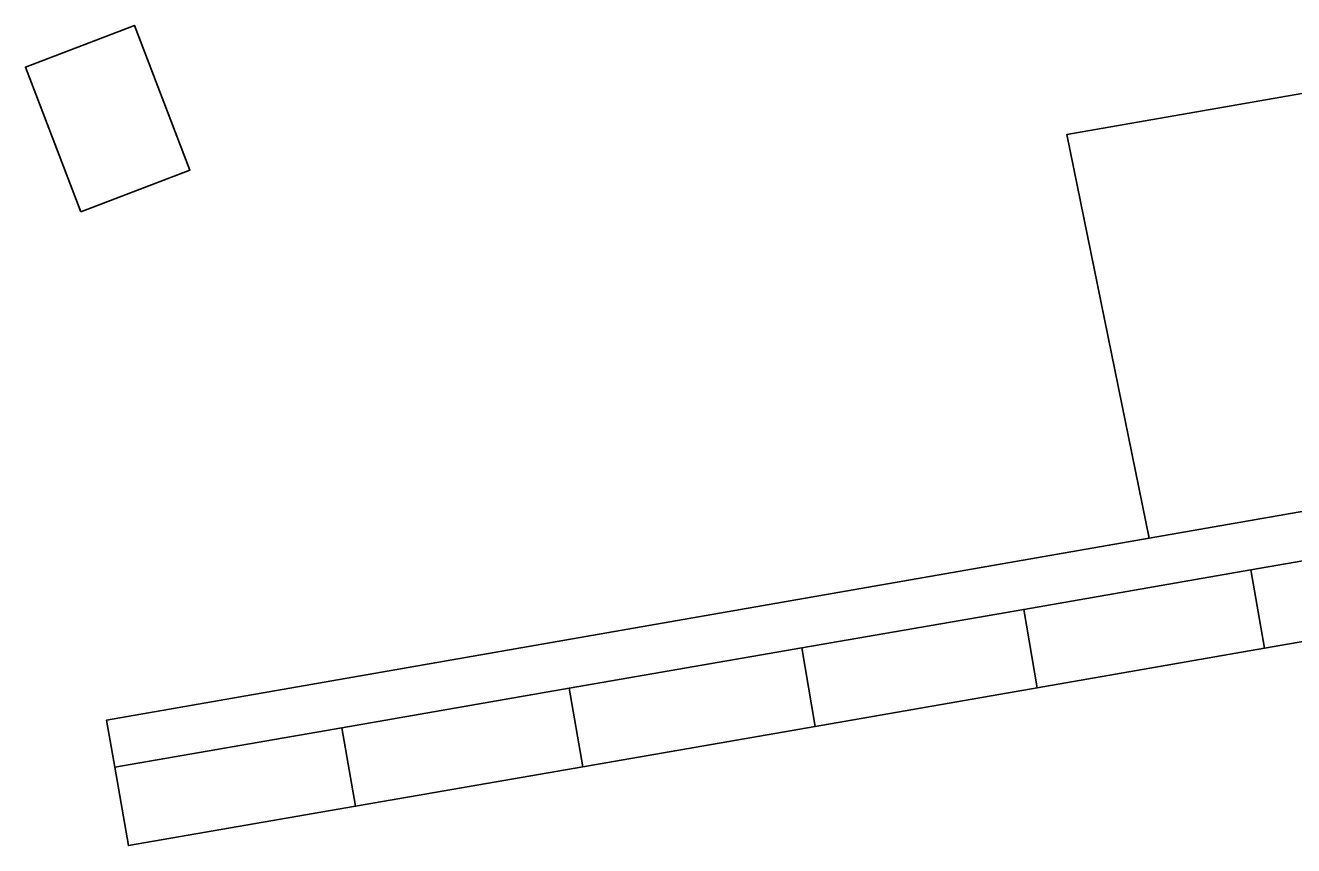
# Model space of a CAD drawing. Extents: x 162879 to 165540, y 384011 to 385181.
# Drawn here: x 164342.96 to 164377.54, y 384500.88 to 384523.26 of the extents above; entities that cross this region are included whole.
import ezdxf

# ---------------------------------------------------------------- set-up
doc = ezdxf.new("R2010")
doc.units = 0
for name, color, linetype in [('IMGEO_Erf', 7, 'Continuous'), ('IMGEO_Pand', 7, 'Continuous'), ('IMGEO_Voetpad_open', 7, 'Continuous')]:
    doc.layers.add(name, color=color, linetype=linetype)

msp = doc.modelspace()

# ---------------------------------------------------------------- linework, layer by layer
at = {"layer": 'IMGEO_Erf'}
msp.add_lwpolyline([(164344.472, 384518.169), (164342.959, 384522.121), (164345.932, 384523.26), (164347.446, 384519.308)], close=True, dxfattribs=at)
msp.add_lwpolyline([(164381.724, 384507.132), (164376.743, 384506.266), (164370.549, 384505.19), (164364.488, 384504.136), (164358.16, 384503.036), (164351.963, 384501.959), (164345.769, 384500.883), (164345.397, 384503.023), (164345.174, 384504.307), (164373.603, 384509.272), (164371.357, 384520.284), (164385.364, 384522.73)], dxfattribs=at)
at = {"layer": 'IMGEO_Pand'}
for points in [[(164344.472, 384518.169), (164347.446, 384519.308), (164345.932, 384523.26), (164342.959, 384522.121)], [(164386.358, 384517.854), (164386.243, 384518.42), (164385.364, 384522.73), (164371.357, 384520.284), (164373.603, 384509.272), (164387.61, 384511.718)], [(164382.567, 384509.482), (164376.371, 384508.405), (164376.743, 384506.266), (164381.724, 384507.132), (164382.904, 384507.337), (164382.938, 384507.343)], [(164370.549, 384505.19), (164376.743, 384506.266), (164376.371, 384508.405), (164370.178, 384507.329)], [(164364.129, 384506.278), (164364.488, 384504.136), (164370.549, 384505.19), (164370.178, 384507.329)], [(164357.789, 384505.176), (164358.16, 384503.036), (164364.488, 384504.136), (164364.129, 384506.278)], [(164351.591, 384504.099), (164351.963, 384501.959), (164358.16, 384503.036), (164357.789, 384505.176)], [(164351.591, 384504.099), (164345.397, 384503.023), (164345.769, 384500.883), (164351.963, 384501.959)]]:
    msp.add_lwpolyline(points, close=True, dxfattribs=at)
at = {"layer": 'IMGEO_Voetpad_open'}
msp.add_lwpolyline([(164382.567, 384509.482), (164388.76, 384510.558), (164395.075, 384511.655), (164396.843, 384511.962), (164401.375, 384512.75), (164407.464, 384513.808), (164411.58, 384514.524), (164411.342, 384515.842), (164407.65, 384515.2), (164397.63, 384513.459), (164395.599, 384513.106), (164387.61, 384511.718), (164373.603, 384509.272), (164345.174, 384504.307), (164345.397, 384503.023), (164351.591, 384504.099), (164357.789, 384505.176), (164364.129, 384506.278), (164370.178, 384507.329), (164376.371, 384508.405)], close=True, dxfattribs=at)

doc.saveas('drawing.dxf')
